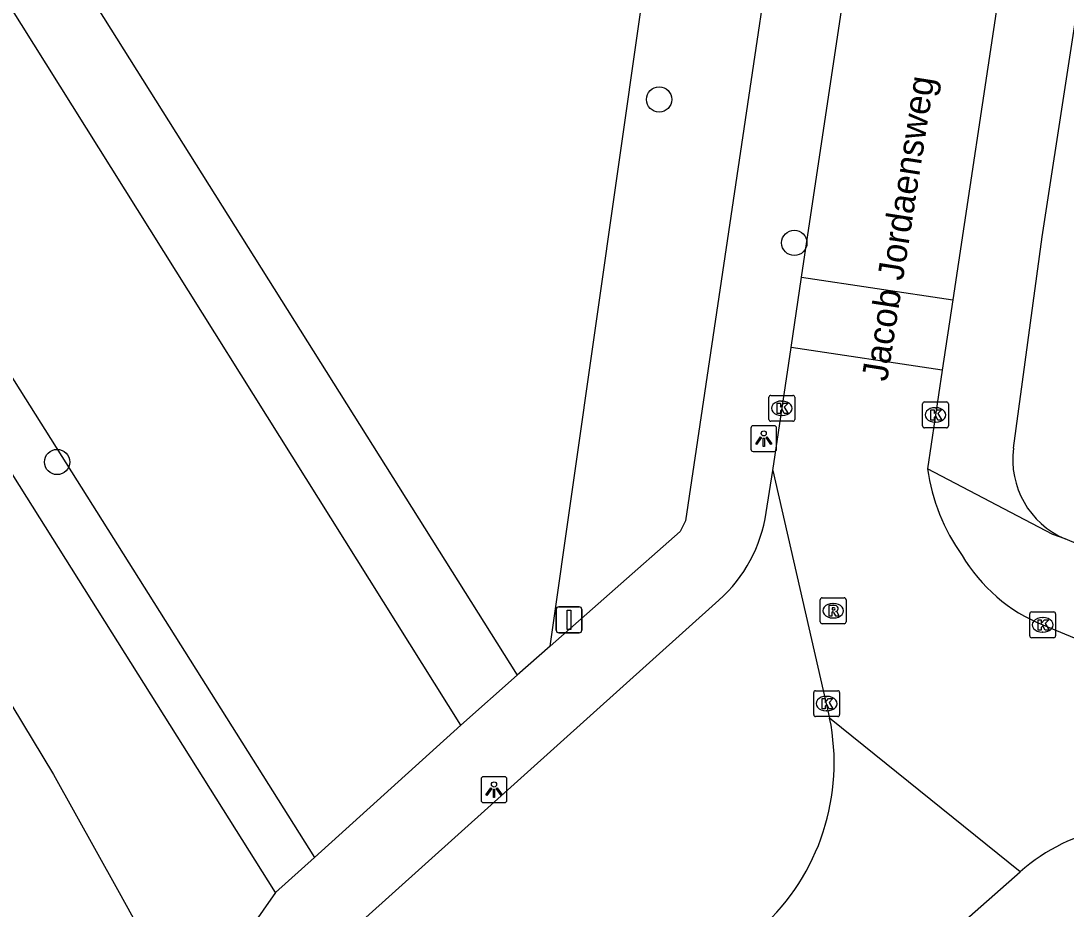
# Model space of a CAD drawing. Extents: x 163010 to 163853, y 382793 to 383982.
# Drawn here: x 163497.91 to 163538.3, y 383120.91 to 383155.24 of the extents above; entities that cross this region are included whole.
import ezdxf

# ---------------------------------------------------------------- set-up
doc = ezdxf.new("R2010")
doc.units = 0
for name, color, linetype in [('IMGEO_Boom', 7, 'Continuous'), ('IMGEO_Groenvoorziening', 7, 'Continuous'), ('IMGEO_Hek', 7, 'Continuous'), ('IMGEO_Kolk', 7, 'Continuous'), ('IMGEO_Lichtpunt', 7, 'Continuous'), ('IMGEO_Openbare_ruimte_label', 7, 'Continuous'), ('IMGEO_Rijbaan_lokaal_open', 7, 'Continuous'), ('IMGEO_Rioolput', 7, 'Continuous'), ('IMGEO_Verkeersbordpaal', 7, 'Continuous'), ('IMGEO_Voetpad_gesloten', 7, 'Continuous'), ('IMGEO_Voetpad_open', 7, 'Continuous')]:
    doc.layers.add(name, color=color, linetype=linetype)

msp = doc.modelspace()

# ---------------------------------------------------------------- linework, layer by layer
at = {"layer": 'IMGEO_Boom'}
for centre in [(163522.572, 383152.199), (163527.796, 383146.656), (163499.307, 383138.187)]:
    msp.add_circle(centre, 0.489, dxfattribs=at)
at = {"layer": 'IMGEO_Groenvoorziening'}
for points in [[(163448.47, 383219.382), (163509.255, 383122.906)], [(163507.75, 383121.545), (163447.879, 383216.74)], [(163518.36, 383131.075), (163525.379, 383180.331)]]:
    msp.add_lwpolyline(points, dxfattribs=at)
at = {"layer": 'IMGEO_Hek'}
msp.add_lwpolyline([(163507.75, 383121.545), (163447.879, 383216.74)], dxfattribs=at)
at = {"layer": 'IMGEO_Kolk'}
for p, q in [((163526.814, 383139.836), (163526.814, 383140.688)), ((163526.889, 383140.762), (163527.741, 383140.762)), ((163527.815, 383140.688), (163527.815, 383139.836)), ((163527.302, 383140.542), (163527.327, 383140.542)), ((163532.752, 383139.581), (163532.752, 383140.433)), ((163532.827, 383140.507), (163533.679, 383140.507)), ((163533.24, 383140.287), (163533.265, 383140.287)), ((163533.753, 383140.433), (163533.753, 383139.581)), ((163527.741, 383139.762), (163526.889, 383139.762)), ((163527.325, 383139.982), (163527.3, 383139.982)), ((163533.679, 383139.507), (163532.827, 383139.507)), ((163533.263, 383139.727), (163533.238, 383139.727)), ((163536.893, 383131.467), (163536.893, 383132.319)), ((163536.968, 383132.393), (163537.82, 383132.393)), ((163537.381, 383132.173), (163537.406, 383132.173)), ((163537.894, 383132.319), (163537.894, 383131.467)), ((163537.82, 383131.393), (163536.968, 383131.393)), ((163537.404, 383131.613), (163537.379, 383131.613)), ((163528.545, 383128.423), (163528.545, 383129.275)), ((163528.62, 383129.349), (163529.472, 383129.349)), ((163529.546, 383129.275), (163529.546, 383128.423)), ((163529.033, 383129.129), (163529.058, 383129.129)), ((163529.056, 383128.569), (163529.031, 383128.569)), ((163529.472, 383128.349), (163528.62, 383128.349))]:
    msp.add_line(p, q, dxfattribs=at)
for points in [[(163526.814, 383139.836), (163526.814, 383140.688)], [(163526.889, 383140.762), (163527.741, 383140.762)], [(163527.815, 383140.688), (163527.815, 383139.836)], [(163527.135, 383140.462), (163527.258, 383140.462), (163527.258, 383140.311), (163527.388, 383140.462), (163527.552, 383140.462), (163527.406, 383140.311), (163527.559, 383140.062), (163527.407, 383140.062), (163527.322, 383140.226), (163527.258, 383140.159), (163527.258, 383140.062), (163527.135, 383140.062), (163527.135, 383140.462)], [(163532.752, 383139.581), (163532.752, 383140.433)], [(163532.827, 383140.507), (163533.679, 383140.507)], [(163533.073, 383140.207), (163533.196, 383140.207), (163533.196, 383140.056), (163533.326, 383140.207), (163533.49, 383140.207), (163533.344, 383140.056), (163533.497, 383139.807), (163533.345, 383139.807), (163533.26, 383139.971), (163533.196, 383139.904), (163533.196, 383139.807), (163533.073, 383139.807), (163533.073, 383140.207)], [(163533.753, 383140.433), (163533.753, 383139.581)], [(163527.741, 383139.762), (163526.889, 383139.762)], [(163533.679, 383139.507), (163532.827, 383139.507)], [(163536.893, 383131.467), (163536.893, 383132.319)], [(163536.968, 383132.393), (163537.82, 383132.393)], [(163537.214, 383132.093), (163537.337, 383132.093), (163537.337, 383131.942), (163537.467, 383132.093), (163537.631, 383132.093), (163537.485, 383131.942), (163537.638, 383131.693), (163537.486, 383131.693), (163537.401, 383131.857), (163537.337, 383131.79), (163537.337, 383131.693), (163537.214, 383131.693), (163537.214, 383132.093)], [(163537.894, 383132.319), (163537.894, 383131.467)], [(163537.82, 383131.393), (163536.968, 383131.393)], [(163528.545, 383128.423), (163528.545, 383129.275)], [(163528.62, 383129.349), (163529.472, 383129.349)], [(163529.546, 383129.275), (163529.546, 383128.423)], [(163528.866, 383129.049), (163528.989, 383129.049), (163528.989, 383128.898), (163529.119, 383129.049), (163529.283, 383129.049), (163529.137, 383128.898), (163529.29, 383128.649), (163529.138, 383128.649), (163529.053, 383128.813), (163528.989, 383128.746), (163528.989, 383128.649), (163528.866, 383128.649), (163528.866, 383129.049)], [(163529.472, 383128.349), (163528.62, 383128.349)]]:
    msp.add_lwpolyline(points, dxfattribs=at)
for centre, start, end in [((163526.891, 383140.686), 91.552, 178.448), ((163526.891, 383140.686), 91.552, 178.448), ((163527.739, 383140.686), 1.552, 88.448), ((163527.739, 383140.686), 1.552, 88.448), ((163532.829, 383140.431), 91.552, 178.448), ((163532.829, 383140.431), 91.552, 178.448), ((163533.677, 383140.431), 1.552, 88.448), ((163533.677, 383140.431), 1.552, 88.448), ((163526.891, 383139.838), 181.552, 268.448), ((163526.891, 383139.838), 181.552, 268.448), ((163527.739, 383139.838), 271.552, 358.448), ((163527.739, 383139.838), 271.552, 358.448), ((163532.829, 383139.583), 181.552, 268.448), ((163532.829, 383139.583), 181.552, 268.448), ((163533.677, 383139.583), 271.552, 358.448), ((163533.677, 383139.583), 271.552, 358.448), ((163536.97, 383132.317), 91.552, 178.448), ((163536.97, 383132.317), 91.552, 178.448), ((163537.818, 383132.317), 1.552, 88.448), ((163537.818, 383132.317), 1.552, 88.448), ((163536.97, 383131.469), 181.552, 268.448), ((163536.97, 383131.469), 181.552, 268.448), ((163537.818, 383131.469), 271.552, 358.448), ((163537.818, 383131.469), 271.552, 358.448), ((163528.622, 383129.273), 91.552, 178.448), ((163528.622, 383129.273), 91.552, 178.448), ((163529.47, 383129.273), 1.552, 88.448), ((163529.47, 383129.273), 1.552, 88.448), ((163528.622, 383128.425), 181.552, 268.448), ((163528.622, 383128.425), 181.552, 268.448), ((163529.47, 383128.425), 271.552, 358.448), ((163529.47, 383128.425), 271.552, 358.448)]:
    msp.add_arc(centre, 0.0765, start, end, dxfattribs=at)
for centre, major_axis, ratio, start_param, end_param in [((163527.301, 383140.262), (-0.387, 0.002), 0.722429, 4.712389, 7.853982), ((163527.326, 383140.262), (-0.39, 0.002), 0.717154, 1.570796, 4.712389), ((163533.239, 383140.007), (-0.387, 0.002), 0.722429, 4.712389, 7.853982), ((163533.264, 383140.007), (-0.39, 0.002), 0.717154, 1.570796, 4.712389), ((163537.38, 383131.893), (-0.387, 0.002), 0.722429, 4.712389, 7.853982), ((163537.405, 383131.893), (-0.39, 0.002), 0.717154, 1.570796, 4.712389), ((163529.032, 383128.849), (-0.387, 0.002), 0.722429, 4.712389, 7.853982), ((163529.057, 383128.849), (-0.39, 0.002), 0.717154, 1.570796, 4.712389)]:
    msp.add_ellipse(centre, major_axis=major_axis, ratio=ratio, start_param=start_param, end_param=end_param, dxfattribs=at)
at = {"layer": 'IMGEO_Lichtpunt'}
for p, q in [((163526.116, 383139.494), (163526.116, 383138.687)), ((163526.116, 383139.494), (163526.116, 383138.687)), ((163527.018, 383139.589), (163526.21, 383139.589)), ((163527.018, 383139.589), (163526.21, 383139.589)), ((163527.112, 383138.687), (163527.112, 383139.494)), ((163527.112, 383138.687), (163527.112, 383139.494)), ((163526.21, 383138.593), (163527.018, 383138.593)), ((163526.21, 383138.593), (163527.018, 383138.593)), ((163516.595, 383126.022), (163515.787, 383126.022)), ((163516.595, 383126.022), (163515.787, 383126.022)), ((163515.693, 383125.927), (163515.693, 383125.12)), ((163515.693, 383125.927), (163515.693, 383125.12)), ((163516.689, 383125.12), (163516.689, 383125.927)), ((163516.689, 383125.12), (163516.689, 383125.927)), ((163515.787, 383125.026), (163516.595, 383125.026)), ((163515.787, 383125.026), (163516.595, 383125.026))]:
    msp.add_line(p, q, dxfattribs=at)
for points in [[(163526.49, 383139.158), (163526.529, 383139.13), (163526.341, 383138.868), (163526.303, 383138.895), (163526.49, 383139.158)], [(163526.592, 383139.11), (163526.639, 383139.11), (163526.639, 383138.788), (163526.592, 383138.788), (163526.592, 383139.11)], [(163526.702, 383139.13), (163526.74, 383139.157), (163526.927, 383138.895), (163526.888, 383138.867), (163526.702, 383139.13)], [(163516.067, 383125.591), (163516.106, 383125.563), (163515.918, 383125.301), (163515.88, 383125.328), (163516.067, 383125.591)], [(163516.169, 383125.543), (163516.216, 383125.543), (163516.216, 383125.221), (163516.169, 383125.221), (163516.169, 383125.543)], [(163516.279, 383125.563), (163516.317, 383125.59), (163516.504, 383125.328), (163516.465, 383125.3), (163516.279, 383125.563)]]:
    msp.add_lwpolyline(points, dxfattribs=at)
for centre in [(163526.615, 383139.292), (163516.192, 383125.725)]:
    msp.add_circle(centre, 0.0994, dxfattribs=at)
for centre, start, end in [((163526.21, 383139.494), 90, 180), ((163526.21, 383139.494), 90, 180), ((163527.018, 383139.494), 0, 90), ((163527.018, 383139.494), 0, 90), ((163526.21, 383138.687), 180, 270), ((163526.21, 383138.687), 180, 270), ((163527.018, 383138.687), 270, 0), ((163527.018, 383138.687), 270, 360), ((163515.787, 383125.927), 90, 180), ((163515.787, 383125.927), 90, 180), ((163516.595, 383125.927), 0, 90), ((163516.595, 383125.927), 0, 90), ((163515.787, 383125.12), 180, 270), ((163515.787, 383125.12), 180, 270), ((163516.595, 383125.12), 270, 0), ((163516.595, 383125.12), 270, 360)]:
    msp.add_arc(centre, 0.0946, start, end, dxfattribs=at)
at = {"layer": 'IMGEO_Rijbaan_lokaal_open'}
for points in [[(163528.079, 383145.337), (163535.527, 383195.091), (163535.939, 383197.843), (163536.484, 383201.539), (163537.187, 383206.862)], [(163537.506, 383168.274), (163533.922, 383144.457)], [(163527.672, 383142.618), (163528.079, 383145.337)], [(163528.079, 383145.337), (163533.922, 383144.457)], [(163533.922, 383144.457), (163533.513, 383141.738)], [(163526.96, 383137.859), (163527.672, 383142.618)], [(163533.513, 383141.738), (163527.672, 383142.618)], [(163533.513, 383141.738), (163532.939, 383137.926)], [(163526.96, 383137.859), (163529.161, 383128.292)], [(163537.399, 383131.89), (163547.235, 383127.815)], [(163536.52, 383122.346), (163529.161, 383128.292)], [(163514.687, 383103.101), (163536.52, 383122.346)]]:
    msp.add_lwpolyline(points, dxfattribs=at)
for centre, radius, start, end in [((163540.546, 383139.026), 7.686, 188.2281, 215.3511), ((163539.836, 383137.876), 6.463, 210.6725, 247.8504), ((163520.716, 383126.559), 8.621, 312.3082, 11.5994), ((163541.438, 383116.736), 7.461, 71.7265, 131.2363)]:
    msp.add_arc(centre, radius, start, end, dxfattribs=at)
at = {"layer": 'IMGEO_Rioolput'}
for p, q in [((163528.872, 383132.938), (163529.724, 383132.938)), ((163528.797, 383132.012), (163528.797, 383132.864)), ((163529.285, 383132.718), (163529.31, 383132.718)), ((163529.798, 383132.864), (163529.798, 383132.012)), ((163529.308, 383132.158), (163529.283, 383132.158)), ((163529.724, 383131.938), (163528.872, 383131.938))]:
    msp.add_line(p, q, dxfattribs=at)
for points in [[(163528.872, 383132.938), (163529.724, 383132.938)], [(163528.797, 383132.012), (163528.797, 383132.864)], [(163529.386, 383132.636), (163529.134, 383132.638), (163529.134, 383132.238)], [(163529.312, 383132.557), (163529.258, 383132.557), (163529.258, 383132.476)], [(163529.798, 383132.864), (163529.798, 383132.012)], [(163529.134, 383132.238), (163529.258, 383132.238), (163529.258, 383132.4), (163529.269, 383132.4)], [(163529.258, 383132.476), (163529.31, 383132.476)], [(163529.316, 383132.371), (163529.387, 383132.238), (163529.527, 383132.238), (163529.462, 383132.364)], [(163529.724, 383131.938), (163528.872, 383131.938)]]:
    msp.add_lwpolyline(points, dxfattribs=at)
for centre, radius, start, end in [((163528.874, 383132.862), 0.0765, 91.552, 178.448), ((163528.874, 383132.862), 0.0765, 91.552, 178.448), ((163529.722, 383132.862), 0.0765, 1.552, 88.448), ((163529.722, 383132.862), 0.0765, 1.552, 88.448), ((163529.294, 383132.665), 0.19, 274.7715, 282.9687), ((163529.318, 383132.461), 0.0964, 77.0061, 93.1865), ((163529.332, 383132.518), 0.0378, 276.6634, 79.6772), ((163529.385, 383132.526), 0.109, 350.3612, 89.416), ((163529.383, 383132.526), 0.112, 277.5842, 350.9817), ((163529.268, 383132.347), 0.0533, 26.0293, 88.6989), ((163529.367, 383132.311), 0.108, 29.5134, 73.7905), ((163528.874, 383132.014), 0.0765, 181.552, 268.448), ((163528.874, 383132.014), 0.0765, 181.552, 268.448), ((163529.722, 383132.014), 0.0765, 271.552, 358.448), ((163529.722, 383132.014), 0.0765, 271.552, 358.448)]:
    msp.add_arc(centre, radius, start, end, dxfattribs=at)
for centre, major_axis, ratio, start_param, end_param in [((163529.284, 383132.438), (-0.387, 0.002), 0.722429, 4.712389, 7.853982), ((163529.309, 383132.438), (-0.39, 0.002), 0.717154, 1.570796, 4.712389)]:
    msp.add_ellipse(centre, major_axis=major_axis, ratio=ratio, start_param=start_param, end_param=end_param, dxfattribs=at)
at = {"layer": 'IMGEO_Verkeersbordpaal'}
for p, q in [((163518.593, 383131.687), (163518.593, 383132.487)), ((163518.593, 383132.487), (163518.593, 383131.687)), ((163518.693, 383132.587), (163519.483, 383132.587)), ((163519.483, 383132.587), (163518.693, 383132.587)), ((163519.583, 383132.487), (163519.583, 383131.687)), ((163519.583, 383131.687), (163519.583, 383132.487)), ((163519.483, 383131.587), (163518.693, 383131.587)), ((163518.693, 383131.587), (163519.483, 383131.587))]:
    msp.add_line(p, q, dxfattribs=at)
msp.add_lwpolyline([(163519.013, 383132.462), (163519.163, 383132.462), (163519.163, 383131.712), (163519.013, 383131.712), (163519.013, 383132.462)], dxfattribs=at)
for centre, start, end in [((163518.693, 383132.487), 90, 180), ((163518.693, 383132.487), 90, 180), ((163519.483, 383132.487), 0, 90), ((163519.483, 383132.487), 360, 90), ((163518.693, 383131.687), 180, 270), ((163518.693, 383131.687), 180, 270), ((163519.483, 383131.687), 270, 0), ((163519.483, 383131.687), 270, 0)]:
    msp.add_arc(centre, 0.1, start, end, dxfattribs=at)
at = {"layer": 'IMGEO_Voetpad_gesloten'}
for points in [[(163447.383, 383211.442), (163450.141, 383207.424), (163455.403, 383198.833), (163467.222, 383179.175), (163472.26, 383170.797), (163483.359, 383152.387), (163490.316, 383140.745), (163499.163, 383126.105), (163501.638, 383121.66), (163502.242, 383120.576), (163502.94, 383119.643), (163503.374, 383118.482), (163504.195, 383116.02), (163505.064, 383113.32), (163505.821, 383110.267), (163505.821, 383108.743), (163505.121, 383106.668), (163504.622, 383105.102)], [(163474.207, 383198.128), (163517.084, 383129.951)], [(163514.914, 383128.02), (163471.916, 383196.595)], [(163517.084, 383129.951), (163514.914, 383128.02)]]:
    msp.add_lwpolyline(points, dxfattribs=at)
at = {"layer": 'IMGEO_Voetpad_open'}
for points in [[(163533.593, 383203.106), (163523.594, 383135.914), (163523.381, 383135.495), (163518.36, 383131.075)], [(163536.268, 383138.719), (163537.369, 383146.888), (163541.181, 383171.663)], [(163526.711, 383136.237), (163526.96, 383137.859)], [(163538.257, 383135.219), (163537.787, 383135.386), (163532.939, 383137.926)], [(163551.599, 383129.553), (163538.257, 383135.219)], [(163508.56, 383118.169), (163524.884, 383132.843)], [(163518.36, 383131.075), (163517.084, 383129.951)], [(163514.914, 383128.02), (163509.255, 383122.906)], [(163509.255, 383122.906), (163507.75, 383121.545)], [(163507.75, 383121.545), (163504.889, 383117.451), (163508.186, 383108.222)]]:
    msp.add_lwpolyline(points, dxfattribs=at)
for centre, radius, start, end in [((163539.559, 383138.274), 3.321, 172.3064, 246.9115), ((163521.072, 383137.084), 5.702, 311.9523, 351.4603)]:
    msp.add_arc(centre, radius, start, end, dxfattribs=at)

# ---------------------------------------------------------------- texts
at = {"layer": 'IMGEO_Openbare_ruimte_label'}
msp.add_text('Jacob Jordaensweg', height=1, rotation=81.1406, dxfattribs=at).set_placement((163531.383, 383141.271))

doc.saveas('drawing.dxf')
